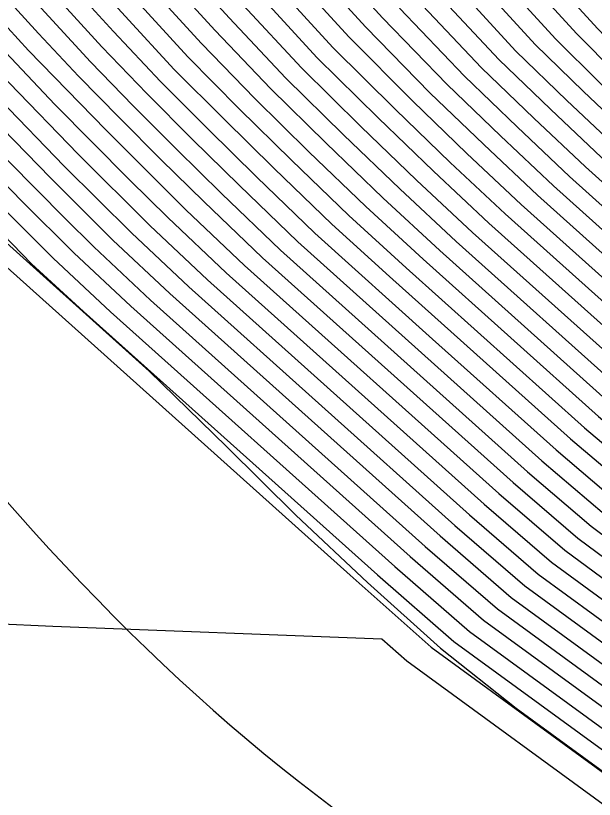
# Model space of a CAD drawing. Extents: x 2356077 to 2359823, y 225951 to 227822.
# Drawn here: x 2357197.72 to 2357203.07, y 226662.63 to 226669.88 of the extents above; entities that cross this region are included whole.
import ezdxf

# ---------------------------------------------------------------- set-up
doc = ezdxf.new("R2010")
doc.units = 0
for name, color, linetype in [('DTM Contours Major', 7, 'Continuous'), ('DTM Contours Minor', 7, 'Continuous'), ('Exist DTM Breakline', 7, 'Continuous')]:
    doc.layers.add(name, color=color, linetype=linetype)

msp = doc.modelspace()

# ---------------------------------------------------------------- linework, layer by layer
at = {"layer": 'DTM Contours Major'}
for points in [[(2357190.7728, 226678.1203), (2357190.967, 226677.6503), (2357191.1723, 226677.1869), (2357191.389, 226676.7287), (2357191.6173, 226676.2748), (2357191.8573, 226675.824), (2357192.1093, 226675.375), (2357192.4519, 226674.8063), (2357193.6401, 226673.0428), (2357194.0294, 226672.4745), (2357194.4583, 226671.9117), (2357194.837, 226671.4335), (2357195.2241, 226670.961), (2357195.6201, 226670.4933), (2357196.0249, 226670.0298), (2357196.439, 226669.5698), (2357197.0873, 226668.8746), (2357197.7797, 226668.1619), (2357198.2587, 226667.6848), (2357198.785, 226667.1918), (2357201.3678, 226664.8755), (2357202.0467, 226664.2873), (2357205.465, 226661.7945)], [(2357198.1004, 226674.1878), (2357202.3461, 226669.5525), (2357202.8188, 226669.0965), (2357203.2853, 226668.6553)], [(2357197.8922, 226673.1215), (2357200.9577, 226669.7726), (2357201.5515, 226669.1668), (2357202.0489, 226668.6871), (2357202.5448, 226668.219), (2357204.0123, 226666.9023)], [(2357197.6616, 226672.0796), (2357199.6932, 226669.8602), (2357200.2196, 226669.3025), (2357200.7523, 226668.7778), (2357201.2716, 226668.2775), (2357201.7948, 226667.7914), (2357203.3709, 226666.3779)], [(2357197.401, 226671.0709), (2357198.6243, 226669.7341), (2357199.0601, 226669.2716), (2357199.4995, 226668.8301), (2357199.9475, 226668.3891), (2357200.4872, 226667.8694), (2357201.5754, 226666.8885), (2357202.7187, 226665.8631), (2357203.2866, 226665.3805), (2357203.8638, 226664.944), (2357206.0643, 226663.3393), (2357206.5589, 226663.0368), (2357206.8291, 226662.8851), (2357207.0958, 226662.744), (2357207.3592, 226662.6136)], [(2357196.7237, 226670.5312), (2357197.4188, 226669.7577), (2357198.0832, 226669.0601), (2357198.773, 226668.362), (2357199.1285, 226668.0117), (2357199.666, 226667.5013), (2357202.0532, 226665.3603), (2357202.675, 226664.8245), (2357204.5969, 226663.4185), (2357205.7579, 226662.5718)], [(2357189.305, 226665.0091), (2357192.0668, 226664.6782), (2357194.6769, 226664.4286), (2357195.8541, 226664.3447), (2357196.9802, 226664.2808), (2357198.0619, 226664.2315), (2357201.1076, 226664.1147), (2357201.3362, 226663.9097)], [(2357201.3362, 226663.9097), (2357205.4264, 226660.9268)]]:
    msp.add_lwpolyline(points, dxfattribs=at)
at = {"layer": 'DTM Contours Minor'}
for points in [[(2357190.5049, 226678.0977), (2357191.6442, 226675.745), (2357192.0899, 226675.0437), (2357194.2754, 226671.8), (2357194.6999, 226671.2301), (2357195.4876, 226670.2385), (2357195.9235, 226669.7106), (2357196.3688, 226669.1928), (2357196.9935, 226668.4985), (2357197.5116, 226667.948), (2357197.8657, 226667.5835), (2357198.3474, 226667.1444), (2357201.0664, 226664.7059), (2357201.7738, 226664.09), (2357205.8633, 226661.1076)], [(2357190.8016, 226677.5897), (2357191.015, 226677.1121), (2357191.2394, 226676.6414), (2357191.4749, 226676.176), (2357191.7218, 226675.7147), (2357191.9804, 226675.2562), (2357192.3209, 226674.7123), (2357193.943, 226672.3048), (2357194.3793, 226671.7342), (2357194.7656, 226671.2489), (2357195.1609, 226670.7692), (2357195.5653, 226670.2944), (2357195.9794, 226669.8235), (2357196.4033, 226669.3558), (2357197.0362, 226668.6818), (2357197.6466, 226668.0557), (2357198.0672, 226667.6368), (2357198.5981, 226667.1395), (2357201.2258, 226664.7828), (2357201.9167, 226664.1839), (2357205.408, 226661.6379)], [(2357198.0329, 226675.298), (2357203.0999, 226669.7611), (2357203.4275, 226669.4238), (2357203.882, 226668.9984), (2357205.1556, 226667.8563), (2357205.5351, 226667.5247), (2357205.9236, 226667.2074), (2357207.0643, 226666.3755), (2357207.3829, 226666.1619), (2357207.7276, 226665.9588), (2357207.907, 226665.8614), (2357208.0849, 226665.7706), (2357208.2617, 226665.6863), (2357208.6191, 226665.5309), (2357208.8125, 226665.4329), (2357208.9725, 226665.3709), (2357209.6014, 226665.2271), (2357209.8051, 226665.2101), (2357210.0499, 226665.1728), (2357210.3006, 226665.1429), (2357210.5408, 226665.1246), (2357210.9443, 226665.1531), (2357211.1207, 226665.1918), (2357212.1656, 226665.5368)], [(2357197.9868, 226675.0899), (2357202.906, 226669.7142), (2357203.2761, 226669.342), (2357203.7301, 226668.9148), (2357205.0283, 226667.7506), (2357205.4215, 226667.4092), (2357205.8206, 226667.0844), (2357206.9893, 226666.232), (2357207.3135, 226666.0135), (2357207.6668, 226665.8052), (2357207.8506, 226665.7052), (2357208.0328, 226665.6121), (2357208.2138, 226665.5257), (2357208.5816, 226665.3641), (2357208.7786, 226665.2644), (2357208.9418, 226665.2014), (2357209.5808, 226665.0554), (2357209.7901, 226665.0405), (2357210.0394, 226665.0033), (2357210.2946, 226664.9739), (2357210.5531, 226664.9524), (2357210.967, 226664.9816), (2357211.1516, 226665.0207), (2357212.2285, 226665.3762)], [(2357197.9402, 226674.8823), (2357202.7141, 226669.6651), (2357203.1241, 226669.2602), (2357203.5796, 226668.8299), (2357204.9011, 226667.6446), (2357205.3072, 226667.2941), (2357205.7168, 226666.9618), (2357206.914, 226666.0888), (2357207.2439, 226665.8653), (2357207.6059, 226665.6516), (2357207.7941, 226665.549), (2357207.9807, 226665.4535), (2357208.1659, 226665.365), (2357208.5442, 226665.1974), (2357208.7447, 226665.0959), (2357208.9113, 226665.032), (2357209.5611, 226664.8834), (2357209.7755, 226664.8705), (2357210.0294, 226664.8334), (2357210.2891, 226664.8043), (2357210.5552, 226664.7827), (2357210.9891, 226664.8101), (2357211.1822, 226664.8495), (2357212.2914, 226665.2157)], [(2357197.8931, 226674.6753), (2357202.5245, 226669.6135), (2357202.9716, 226669.1783), (2357203.4319, 226668.743)], [(2357189.587, 226674.4638), (2357191.0041, 226674.0677), (2357191.6958, 226673.8522), (2357192.3541, 226673.6079), (2357192.9622, 226673.3223), (2357193.2685, 226673.006), (2357194.2421, 226671.561), (2357194.4928, 226671.2025), (2357197.1251, 226668.2565), (2357197.2245, 226668.148), (2357197.3524, 226668.0718), (2357197.3564, 226668.0244), (2357198.9556, 226666.5901), (2357199.67, 226665.8945), (2357200.312, 226665.2602), (2357200.9733, 226664.6369), (2357201.6494, 226664.0287), (2357202.3489, 226663.4724), (2357205.8756, 226660.9005)], [(2357197.9354, 226673.3331), (2357201.1129, 226669.8618), (2357201.7108, 226669.2443), (2357202.2036, 226668.769), (2357202.6938, 226668.3061), (2357204.1396, 226667.008)], [(2357197.8481, 226672.9109), (2357200.8046, 226669.6811), (2357201.392, 226669.0892), (2357201.894, 226668.6052), (2357202.3959, 226668.132), (2357203.8847, 226666.7968)], [(2357197.803, 226672.7014), (2357200.654, 226669.5868), (2357201.2323, 226669.0115), (2357201.7388, 226668.5232), (2357202.247, 226668.0457), (2357203.7568, 226666.6916)], [(2357197.757, 226672.493), (2357200.5071, 226669.4907), (2357201.0725, 226668.9337), (2357201.5834, 226668.4413), (2357202.0972, 226667.96), (2357203.6285, 226666.5867)], [(2357197.6122, 226671.8749), (2357199.5644, 226669.7422), (2357200.0757, 226669.2081), (2357200.5919, 226668.6998), (2357201.1154, 226668.1956), (2357201.642, 226667.7085), (2357203.2414, 226666.2741), (2357203.7717, 226665.826), (2357204.3115, 226665.4103), (2357206.3237, 226663.9444), (2357206.8067, 226663.654), (2357207.057, 226663.5146), (2357207.3041, 226663.3849), (2357207.5486, 226663.265), (2357208.0512, 226663.0329), (2357208.3078, 226662.903), (2357208.5208, 226662.8274), (2357209.351, 226662.6376), (2357209.6143, 226662.628)], [(2357197.5615, 226671.6715), (2357199.4374, 226669.6222), (2357199.9318, 226669.1137), (2357200.4313, 226668.6219), (2357200.9588, 226668.1138), (2357201.4881, 226667.6266), (2357203.1115, 226666.1707), (2357203.6508, 226665.7145), (2357204.2, 226665.2934), (2357206.2534, 226663.7959), (2357206.7448, 226663.4999), (2357207, 226663.3575), (2357207.2521, 226663.225), (2357207.5012, 226663.1025), (2357208.012, 226662.8671), (2357208.2739, 226662.7345), (2357208.4908, 226662.6578), (2357209.3371, 226662.4644)], [(2357197.5094, 226671.4696), (2357199.3126, 226669.4997), (2357199.7879, 226669.0192), (2357200.2704, 226668.5441), (2357200.802, 226668.0322), (2357201.3329, 226667.5458), (2357202.9811, 226666.0677), (2357203.5296, 226665.6031), (2357204.0883, 226665.1767), (2357206.19, 226663.644), (2357206.6829, 226663.3457), (2357206.9431, 226663.2002), (2357207.2, 226663.0649), (2357207.4539, 226662.9397), (2357207.9724, 226662.7014), (2357208.2399, 226662.566)], [(2357197.4559, 226671.2693), (2357198.7328, 226669.8744), (2357199.1869, 226669.3838), (2357199.6437, 226668.9246), (2357200.1091, 226668.4665), (2357200.6448, 226667.9507), (2357201.1766, 226667.4661), (2357202.8501, 226665.9652), (2357203.4082, 226665.4918), (2357203.9762, 226665.0603), (2357206.127, 226663.4918), (2357206.6209, 226663.1914), (2357206.8861, 226663.0427), (2357207.1479, 226662.9045), (2357207.4066, 226662.7768), (2357207.9324, 226662.536)], [(2357197.3447, 226670.8743), (2357198.5171, 226669.5925), (2357198.9332, 226669.1594), (2357199.355, 226668.7358), (2357199.7853, 226668.3122), (2357200.3292, 226667.7885), (2357202.5868, 226665.7615), (2357203.1647, 226665.2692), (2357203.7512, 226664.828), (2357206.0021, 226663.1865), (2357206.4969, 226662.8821), (2357206.7721, 226662.7273), (2357207.0437, 226662.5833)], [(2357197.2869, 226670.6793), (2357198.4103, 226669.4526), (2357198.8062, 226669.0472), (2357199.2102, 226668.6416), (2357199.6225, 226668.2357), (2357200.1693, 226667.7097), (2357202.4543, 226665.6604), (2357203.0426, 226665.158), (2357203.6383, 226664.7121), (2357205.9403, 226663.0333), (2357206.4348, 226662.7271), (2357206.7151, 226662.5692)], [(2357197.2277, 226670.4859), (2357197.9304, 226669.716), (2357198.3011, 226669.3219), (2357198.6792, 226668.9351), (2357199.0651, 226668.5478), (2357199.4589, 226668.16), (2357200.0035, 226667.6385), (2357202.3212, 226665.5598), (2357202.9203, 226665.0468), (2357203.5252, 226664.5965), (2357205.879, 226662.8799), (2357206.3727, 226662.5719)], [(2357197.1668, 226670.2944), (2357197.8388, 226669.5591), (2357198.5521, 226668.8231), (2357199.2944, 226668.0852), (2357199.8357, 226667.569), (2357202.1876, 226665.4598), (2357202.7977, 226664.9356), (2357203.4118, 226664.481), (2357205.8182, 226662.726), (2357206.3106, 226662.4164)], [(2357196.0777, 226670.2265), (2357196.4836, 226669.7731), (2357197.146, 226669.059), (2357197.6519, 226668.5329), (2357198.1738, 226668.006), (2357198.4414, 226667.7414), (2357198.9667, 226667.2488), (2357201.5074, 226664.9702), (2357202.1749, 226664.392), (2357205.5224, 226661.9508)], [(2357196.5906, 226670.1608), (2357196.9891, 226669.7226), (2357197.5694, 226669.1053), (2357198.169, 226668.489), (2357198.7911, 226667.8703), (2357199.3208, 226667.3711), (2357201.7824, 226665.1634), (2357202.4278, 226664.604), (2357205.639, 226662.2622)], [(2357201.5898, 226670.1171), (2357202.1876, 226669.4757), (2357202.6655, 226669.0147), (2357203.1381, 226668.5678), (2357204.5205, 226667.3262), (2357204.9604, 226666.9511), (2357205.4013, 226666.5974), (2357206.6861, 226665.6604), (2357207.034, 226665.4212), (2357207.4226, 226665.1909), (2357207.6246, 226665.0803), (2357207.8245, 226664.9775), (2357208.0229, 226664.8822), (2357208.4318, 226664.6972), (2357208.6437, 226664.59), (2357208.8204, 226664.5234), (2357209.5062, 226664.3666), (2357209.7342, 226664.358), (2357210.0019, 226664.3209), (2357210.2751, 226664.293), (2357210.5544, 226664.2736), (2357210.8016, 226664.2777), (2357211.0518, 226664.2953), (2357211.2727, 226664.3355)], [(2357196.5339, 226669.9698), (2357196.9412, 226669.5251), (2357197.4822, 226668.9516), (2357198.0402, 226668.3789), (2357198.6183, 226667.8038), (2357199.145, 226667.3088), (2357201.6455, 226665.0663), (2357202.3018, 226664.4976), (2357205.5803, 226662.1068)], [(2357199.8237, 226669.9764), (2357200.3634, 226669.3967), (2357200.9125, 226668.8558), (2357201.4276, 226668.3594), (2357201.9465, 226667.8752), (2357203.4999, 226666.4821)], [(2357201.4292, 226670.0338), (2357202.0289, 226669.3987), (2357202.5119, 226668.9328), (2357202.9904, 226668.4805), (2357204.3937, 226667.22), (2357204.8436, 226666.8375), (2357205.2947, 226666.4769), (2357206.6096, 226665.518), (2357206.9636, 226665.2734), (2357207.3614, 226665.0373), (2357207.568, 226664.924), (2357207.7725, 226664.8187), (2357207.9753, 226664.7211), (2357208.3943, 226664.5305), (2357208.6101, 226664.4213), (2357208.7903, 226664.3538), (2357209.4891, 226664.1941), (2357209.7211, 226664.1864), (2357209.9935, 226664.1493), (2357210.2712, 226664.1217), (2357210.555, 226664.1031), (2357210.8143, 226664.1055), (2357211.0715, 226664.1236), (2357211.3022, 226664.164)], [(2357197.0408, 226669.9164), (2357197.6582, 226669.2576), (2357198.2971, 226668.5999), (2357198.9609, 226667.9399), (2357199.4944, 226667.4353), (2357201.9182, 226665.2615), (2357202.5519, 226664.7133), (2357205.6981, 226662.4172)], [(2357201.2702, 226669.9487), (2357201.8699, 226669.3216), (2357202.3579, 226668.8509), (2357202.8423, 226668.3932), (2357204.2667, 226667.114), (2357204.7263, 226666.7241), (2357205.1876, 226666.3569), (2357206.533, 226665.3757), (2357206.893, 226665.1256), (2357207.3, 226664.8838), (2357207.5113, 226664.7677), (2357207.7204, 226664.6598), (2357207.9277, 226664.5598), (2357208.3567, 226664.3639), (2357208.5766, 226664.2525), (2357208.7602, 226664.1842), (2357209.4724, 226664.0215), (2357209.7084, 226664.0145), (2357209.9854, 226663.9773), (2357210.2677, 226663.9501), (2357210.5559, 226663.9321), (2357210.8262, 226663.9333), (2357211.0907, 226663.9519), (2357211.3315, 226663.9923)], [(2357190.6716, 226669.7072), (2357192.274, 226669.5005), (2357193.8166, 226669.2415), (2357195.2599, 226668.9127), (2357196.5648, 226668.4963), (2357196.7647, 226668.397), (2357196.901, 226668.2443), (2357197.0522, 226668.1471), (2357197.051, 226668.0874), (2357197.1303, 226668.0072), (2357200.815, 226664.7026), (2357201.5639, 226664.0369), (2357206.1078, 226660.7233)]]:
    msp.add_lwpolyline(points, dxfattribs=at)
at = {"layer": 'Exist DTM Breakline'}
msp.add_spline([(2357185.7096, 226723.5614), (2357185.9998, 226706.0974), (2357189.2629, 226681.4721), (2357206.2071, 226660.2254), (2357233.2527, 226666.3801), (2357241.1587, 226659.2956), (2357238.9281, 226647.8315), (2357226.8631, 226640.5682)], degree=3, dxfattribs=at)

doc.saveas('drawing.dxf')
